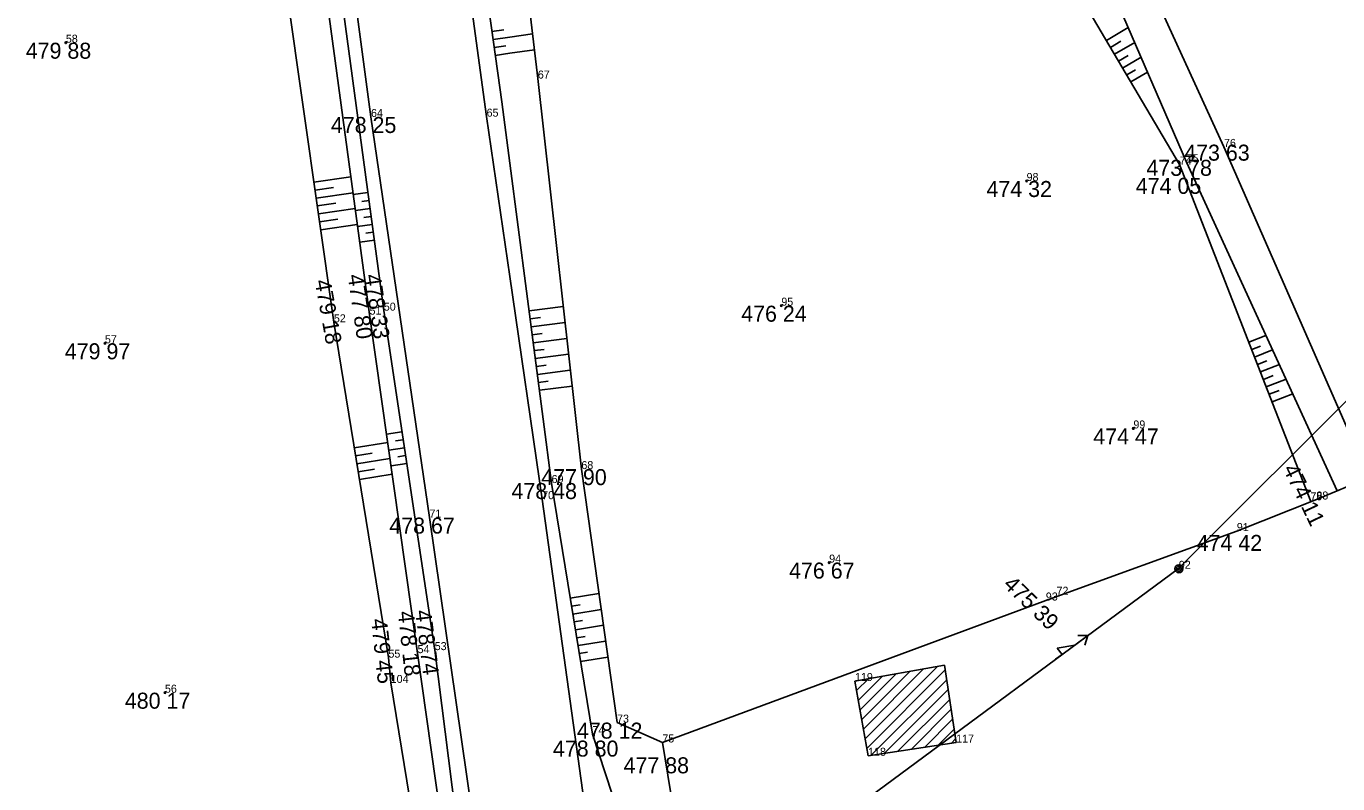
# Model space of a CAD drawing. Extents: x -559180 to -551373, y -1076947 to -1072071.
# Drawn here: x -553780.2 to -553698.3, y -1075912.4 to -1075865 of the extents above; entities that cross this region are included whole.
import ezdxf

# ---------------------------------------------------------------- set-up
doc = ezdxf.new("R2010")
doc.units = 0
for name, color, linetype in [('12_PLOTY', 7, 'Continuous'), ('14_BUDOVY', 7, 'Continuous'), ('17_KOMUNIKACE', 7, 'Continuous'), ('1_VODA_ZN', 7, 'Continuous'), ('20_EL_ZN', 7, 'Continuous'), ('26_SRAFY', 7, 'Continuous'), ('27_HRANA_PATA', 7, 'Continuous'), ('32', 7, 'Continuous'), ('3_BODY', 7, 'Continuous'), ('6_VYSKY', 7, 'Continuous'), ('NNnadzemní', 7, 'Continuous')]:
    doc.layers.add(name, color=color, linetype=linetype)

# ---------------------------------------------------------------- blocks, each defined once
blk = doc.blocks.new('POINT_DISPLAY')
blk.add_line((0, 0), (0, 0))
blk = doc.blocks.new('T')
at = {"layer": '6_VYSKY'}
blk.add_circle((0, 0), 0.05, dxfattribs=at)
blk = doc.blocks.new('SLDP')
at = {"layer": '20_EL_ZN'}
for radius in [0.25, 0.158, 0.05]:
    blk.add_circle((0, 0), radius, dxfattribs=at)
blk = doc.blocks.new('ELNN')
at = {"layer": '20_EL_ZN'}
for p, q in [((0, 0), (0.5, 0)), ((0.5, 0), (0.5, 0.5)), ((0.5, 0.5), (1.5, 0)), ((1.5, 0), (2.5, 0))]:
    blk.add_line(p, q, dxfattribs=at)
blk.add_lwpolyline([(2, 0.375), (2.5, 0), (2, -0.375)], dxfattribs=at)

msp = doc.modelspace()

# ---------------------------------------------------------------- linework, layer by layer
at = {"layer": '12_PLOTY'}
for p, q in [((-553695.24, -1075892.78), (-553699.62, -1075894.61)), ((-553699.62, -1075894.61), (-553704.59, -1075896.58)), ((-553704.59, -1075896.58), (-553716.52, -1075900.92)), ((-553740.47, -1075909.79), (-553716.52, -1075900.92)), ((-553739.79, -1075913.88), (-553740.47, -1075909.79))]:
    msp.add_line(p, q, dxfattribs=at)
at = {"layer": '14_BUDOVY'}
for p, q in [((-553722.84, -1075904.967), (-553728.44, -1075905.95)), ((-553722.84, -1075904.967), (-553722.12, -1075909.8)), ((-553727.62, -1075910.62), (-553728.44, -1075905.95)), ((-553722.12, -1075909.8), (-553727.62, -1075910.62))]:
    msp.add_line(p, q, dxfattribs=at)
at = {"layer": '17_KOMUNIKACE'}
for p, q in [((-553755.61, -1075839.98), (-553751.45, -1075870.69)), ((-553762.58, -1075841.55), (-553758.67, -1075870.71)), ((-553713.11, -1075855.74), (-553705.39, -1075872.58)), ((-553715.01, -1075856.7), (-553707.73, -1075873.54)), ((-553758.67, -1075870.71), (-553755.02, -1075895.74)), ((-553751.45, -1075870.69), (-553750, -1075880.677)), ((-553705.39, -1075872.58), (-553696.351, -1075893.244)), ((-553707.73, -1075873.54), (-553698.316, -1075894.065)), ((-553750, -1075880.677), (-553747.98, -1075894.59)), ((-553747.98, -1075894.59), (-553745.35, -1075913.51)), ((-553755.02, -1075895.74), (-553752.29, -1075914.7))]:
    msp.add_line(p, q, dxfattribs=at)
at = {"layer": '26_SRAFY'}
for p, q in [((-553711.368, -1075865.125), (-553712.736, -1075865.934)), ((-553750.372, -1075865.27), (-553751.113, -1075865.374)), ((-553750, -1075865.723), (-553751.044, -1075865.869)), ((-553748.583, -1075865.525), (-553750, -1075865.723)), ((-553711.825, -1075865.976), (-553712.482, -1075866.364)), ((-553750.239, -1075866.261), (-553750.975, -1075866.364)), ((-553750, -1075866.732), (-553750.906, -1075866.859)), ((-553748.464, -1075866.518), (-553750, -1075866.732)), ((-553710.968, -1075866.051), (-553712.227, -1075866.795)), ((-553711.37, -1075866.869), (-553711.973, -1075867.225)), ((-553710.568, -1075866.976), (-553711.719, -1075867.656)), ((-553710.916, -1075867.762), (-553711.464, -1075868.086)), ((-553710.168, -1075867.901), (-553711.21, -1075868.517)), ((-553759.926, -1075874.454), (-553762.236, -1075874.783)), ((-553761.012, -1075875.114), (-553762.165, -1075875.278)), ((-553759.792, -1075875.445), (-553762.095, -1075875.773)), ((-553759.776, -1075875.561), (-553758.861, -1075875.438)), ((-553760.874, -1075876.104), (-553762.024, -1075876.268)), ((-553759.657, -1075876.436), (-553761.954, -1075876.763)), ((-553759.642, -1075876.552), (-553758.728, -1075876.429)), ((-553759.251, -1075875.995), (-553758.794, -1075875.934)), ((-553760.737, -1075877.095), (-553761.884, -1075877.258)), ((-553759.523, -1075877.427), (-553761.813, -1075877.753)), ((-553759.507, -1075877.543), (-553758.595, -1075877.42)), ((-553759.118, -1075876.986), (-553758.661, -1075876.925)), ((-553758.984, -1075877.977), (-553758.528, -1075877.916)), ((-553759.373, -1075878.534), (-553758.461, -1075878.411)), ((-553746.662, -1075882.552), (-553748.794, -1075882.83)), ((-553748.092, -1075883.243), (-553748.729, -1075883.326)), ((-553746.551, -1075883.546), (-553748.664, -1075883.822)), ((-553747.968, -1075884.235), (-553748.599, -1075884.318)), ((-553746.441, -1075884.54), (-553748.535, -1075884.813)), ((-553702.768, -1075884.358), (-553703.839, -1075884.775)), ((-553747.844, -1075885.228), (-553748.47, -1075885.309)), ((-553746.33, -1075885.534), (-553748.405, -1075885.805)), ((-553703.109, -1075885.027), (-553703.658, -1075885.241)), ((-553702.351, -1075885.268), (-553703.477, -1075885.707)), ((-553747.721, -1075886.22), (-553748.34, -1075886.301)), ((-553702.719, -1075885.948), (-553703.295, -1075886.173)), ((-553701.933, -1075886.179), (-553703.114, -1075886.639)), ((-553746.219, -1075886.528), (-553748.276, -1075886.797)), ((-553747.597, -1075887.212), (-553748.211, -1075887.292)), ((-553702.328, -1075886.869), (-553702.932, -1075887.105)), ((-553701.516, -1075887.089), (-553702.751, -1075887.57)), ((-553746.108, -1075887.522), (-553748.146, -1075887.788)), ((-553701.938, -1075887.791), (-553702.569, -1075888.036)), ((-553701.098, -1075888), (-553702.388, -1075888.502)), ((-553757.701, -1075890.527), (-553756.735, -1075890.382)), ((-553757.627, -1075891.051), (-553759.712, -1075891.391)), ((-553757.56, -1075891.517), (-553756.586, -1075891.371)), ((-553757.146, -1075890.949), (-553756.661, -1075890.876)), ((-553758.594, -1075891.715), (-553759.632, -1075891.884)), ((-553757.486, -1075892.042), (-553759.551, -1075892.378)), ((-553757.001, -1075891.939), (-553756.512, -1075891.865)), ((-553758.444, -1075892.704), (-553759.471, -1075892.871)), ((-553757.346, -1075893.032), (-553759.391, -1075893.365)), ((-553757.42, -1075892.507), (-553756.438, -1075892.36)), ((-553744.435, -1075900.488), (-553746.22, -1075900.778)), ((-553745.608, -1075901.185), (-553746.14, -1075901.272)), ((-553744.296, -1075901.478), (-553746.06, -1075901.765)), ((-553745.453, -1075902.173), (-553745.98, -1075902.259)), ((-553744.156, -1075902.469), (-553745.899, -1075902.752)), ((-553745.299, -1075903.161), (-553745.819, -1075903.246)), ((-553744.017, -1075903.459), (-553745.739, -1075903.739)), ((-553745.145, -1075904.149), (-553745.659, -1075904.233)), ((-553743.877, -1075904.45), (-553745.578, -1075904.726))]:
    msp.add_line(p, q, dxfattribs=at)
at = {"layer": '27_HRANA_PATA'}
for p, q in [((-553754.82, -1075838.86), (-553750.5, -1075869.76)), ((-553750, -1075853.654), (-553748.25, -1075868.31)), ((-553717.47, -1075857.92), (-553708.16, -1075873.68)), ((-553761.9, -1075859.88), (-553758.76, -1075883.06)), ((-553760.99, -1075859.6), (-553757.87, -1075882.81)), ((-553764.22, -1075860.83), (-553760.99, -1075883.54)), ((-553748.25, -1075868.31), (-553745.53, -1075892.71)), ((-553750.5, -1075869.76), (-553750, -1075873.59)), ((-553750, -1075873.59), (-553747.39, -1075893.58)), ((-553708.16, -1075873.68), (-553699.957, -1075894.744)), ((-553758.76, -1075883.06), (-553755.76, -1075904.21)), ((-553757.87, -1075882.81), (-553754.69, -1075904.02)), ((-553760.99, -1075883.54), (-553757.58, -1075904.49)), ((-553745.53, -1075892.71), (-553743.3, -1075908.55)), ((-553747.39, -1075893.58), (-553744.84, -1075909.27)), ((-553757.44, -1075906.07), (-553757.58, -1075904.49)), ((-553755.76, -1075904.21), (-553752.16, -1075929.62)), ((-553754.69, -1075904.02), (-553751.44, -1075929.51)), ((-553757.44, -1075906.07), (-553753.49, -1075929.92)), ((-553743.3, -1075908.55), (-553740.47, -1075909.79)), ((-553744.84, -1075909.27), (-553743.18, -1075914.34))]:
    msp.add_line(p, q, dxfattribs=at)
at = {"layer": '32'}
for p, q in [((-553728.018, -1075908.356), (-553725.009, -1075905.348)), ((-553727.912, -1075908.957), (-553724.152, -1075905.197)), ((-553727.806, -1075909.559), (-553723.294, -1075905.047)), ((-553727.701, -1075910.16), (-553722.797, -1075905.257)), ((-553728.334, -1075906.551), (-553727.582, -1075905.799)), ((-553728.229, -1075907.153), (-553726.725, -1075905.649)), ((-553728.123, -1075907.754), (-553725.867, -1075905.498)), ((-553727.424, -1075910.591), (-553722.705, -1075905.872)), ((-553726.593, -1075910.467), (-553722.613, -1075906.487)), ((-553725.762, -1075910.343), (-553722.522, -1075907.103)), ((-553724.931, -1075910.219), (-553722.43, -1075907.718)), ((-553724.1, -1075910.095), (-553722.338, -1075908.334)), ((-553723.269, -1075909.971), (-553722.247, -1075908.949)), ((-553722.438, -1075909.847), (-553722.155, -1075909.565))]:
    msp.add_line(p, q, dxfattribs=at)
at = {"layer": 'NNnadzemní'}
for p, q in [((-553681.79, -1075872.51), (-553708.26, -1075898.94)), ((-553708.26, -1075898.94), (-553733.735, -1075917.774))]:
    msp.add_line(p, q, dxfattribs=at)

# ---------------------------------------------------------------- block references
at = {"layer": '1_VODA_ZN'}
for p in [(-553777.73, -1075866.07), (-553748.25, -1075868.31), (-553750.5, -1075869.76), (-553758.67, -1075870.71), (-553751.45, -1075870.69), (-553705.39, -1075872.58), (-553708.16, -1075873.68), (-553707.73, -1075873.54), (-553717.72, -1075874.71), (-553758.76, -1075883.06), (-553757.87, -1075882.81), (-553733.04, -1075882.5), (-553760.99, -1075883.54), (-553775.29, -1075884.85), (-553711.05, -1075890.17), (-553745.53, -1075892.71), (-553747.39, -1075893.58), (-553747.98, -1075894.59), (-553699.99, -1075894.66), (-553699.62, -1075894.61), (-553755.02, -1075895.74), (-553704.59, -1075896.58), (-553730.05, -1075898.55), (-553708.21, -1075898.94), (-553716.52, -1075900.92), (-553715.85, -1075900.56), (-553757.58, -1075904.49), (-553755.76, -1075904.21), (-553754.69, -1075904.02), (-553757.44, -1075906.07), (-553728.44, -1075905.95), (-553771.54, -1075906.68), (-553743.3, -1075908.55), (-553744.84, -1075909.27), (-553740.47, -1075909.79), (-553722.12, -1075909.8), (-553727.62, -1075910.62)]:
    msp.add_blockref('POINT_DISPLAY', p, dxfattribs=at)
at = {"layer": '20_EL_ZN'}
msp.add_blockref('SLDP', (-553708.21, -1075898.94), dxfattribs=at)
at = {"layer": '20_EL_ZN', "xscale": 1.0000003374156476, "yscale": 1.0000003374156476, "rotation": 36.47609091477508}
msp.add_blockref('ELNN', (-553715.907, -1075904.594), dxfattribs=at)
at = {"layer": '32'}
msp.add_blockref('POINT_DISPLAY', (-553728.44, -1075905.95), dxfattribs=at)
at = {"layer": '6_VYSKY'}
for p in [(-553777.73, -1075866.07), (-553777.73, -1075866.07), (-553717.72, -1075874.71), (-553717.72, -1075874.71), (-553733.04, -1075882.5), (-553733.04, -1075882.5), (-553775.29, -1075884.85), (-553775.29, -1075884.85), (-553711.05, -1075890.17), (-553711.05, -1075890.17), (-553730.05, -1075898.55), (-553730.05, -1075898.55), (-553771.54, -1075906.68), (-553771.54, -1075906.68)]:
    msp.add_blockref('T', p, dxfattribs=at)

# ---------------------------------------------------------------- texts
at = {"layer": '3_BODY'}
for s, p in [('58', (-553777.73, -1075866.07)), ('67', (-553748.25, -1075868.31)), ('64', (-553758.67, -1075870.71)), ('65', (-553751.45, -1075870.69)), ('76', (-553705.39, -1075872.58)), ('74', (-553708.16, -1075873.68)), ('75', (-553707.73, -1075873.54)), ('98', (-553717.72, -1075874.71)), ('50', (-553757.87, -1075882.81)), ('95', (-553733.04, -1075882.5)), ('52', (-553760.99, -1075883.54)), ('51', (-553758.76, -1075883.06)), ('57', (-553775.29, -1075884.85)), ('99', (-553711.05, -1075890.17)), ('68', (-553745.53, -1075892.71)), ('69', (-553747.39, -1075893.58)), ('70', (-553747.98, -1075894.59)), ('79', (-553699.99, -1075894.66)), ('88', (-553699.62, -1075894.61)), ('71', (-553755.02, -1075895.74)), ('91', (-553704.59, -1075896.58)), ('94', (-553730.05, -1075898.55)), ('92', (-553708.21, -1075898.94)), ('93', (-553716.52, -1075900.92)), ('72', (-553715.85, -1075900.56)), ('54', (-553755.76, -1075904.21)), ('53', (-553754.69, -1075904.02)), ('55', (-553757.58, -1075904.49)), ('56', (-553771.54, -1075906.68)), ('104', (-553757.44, -1075906.07)), ('119', (-553728.44, -1075905.95)), ('73', (-553743.3, -1075908.55)), ('74', (-553744.84, -1075909.27)), ('75', (-553740.47, -1075909.79)), ('117', (-553722.12, -1075909.8)), ('118', (-553727.62, -1075910.62))]:
    msp.add_text(s, height=0.5, dxfattribs=at).set_placement(p)
at = {"layer": '6_VYSKY'}
for s, p in [('479 88', (-553780.235, -1075867.07)), ('478 25', (-553761.175, -1075871.71)), ('473 63', (-553707.875, -1075873.439)), ('473 78', (-553710.235, -1075874.387)), ('474 32', (-553720.225, -1075875.71)), ('474 05', (-553710.897, -1075875.512)), ('476 24', (-553735.545, -1075883.5)), ('479 97', (-553777.795, -1075885.85)), ('474 47', (-553713.555, -1075891.17)), ('477 90', (-553748.035, -1075893.71)), ('478 48', (-553749.895, -1075894.58)), ('478 67', (-553757.525, -1075896.74)), ('474 42', (-553707.095, -1075897.821)), ('476 67', (-553732.555, -1075899.55)), ('480 17', (-553774.045, -1075907.68)), ('478 12', (-553745.805, -1075909.55)), ('478 80', (-553747.305, -1075910.673)), ('477 88', (-553742.894, -1075911.717))]:
    msp.add_text(s, height=1, dxfattribs=at).set_placement(p)
for s, rotation, p in [('477 80', 278.30234, (-553760.13, -1075880.6)), ('478 33', 278.20321, (-553759.063, -1075880.592)), ('479 18', 280.15614, (-553762.186, -1075880.95)), ('474 11', 295.67963, (-553701.728, -1075892.687)), ('475 39', 315.72033, (-553719.243, -1075899.992)), ('478 18', 276.18587, (-553756.993, -1075901.627)), ('478 74', 277.11907, (-553755.913, -1075901.565)), ('479 45', 276.18526, (-553758.67, -1075902.097))]:
    msp.add_text(s, height=1, rotation=rotation, dxfattribs=at).set_placement(p)

doc.saveas('drawing.dxf')
